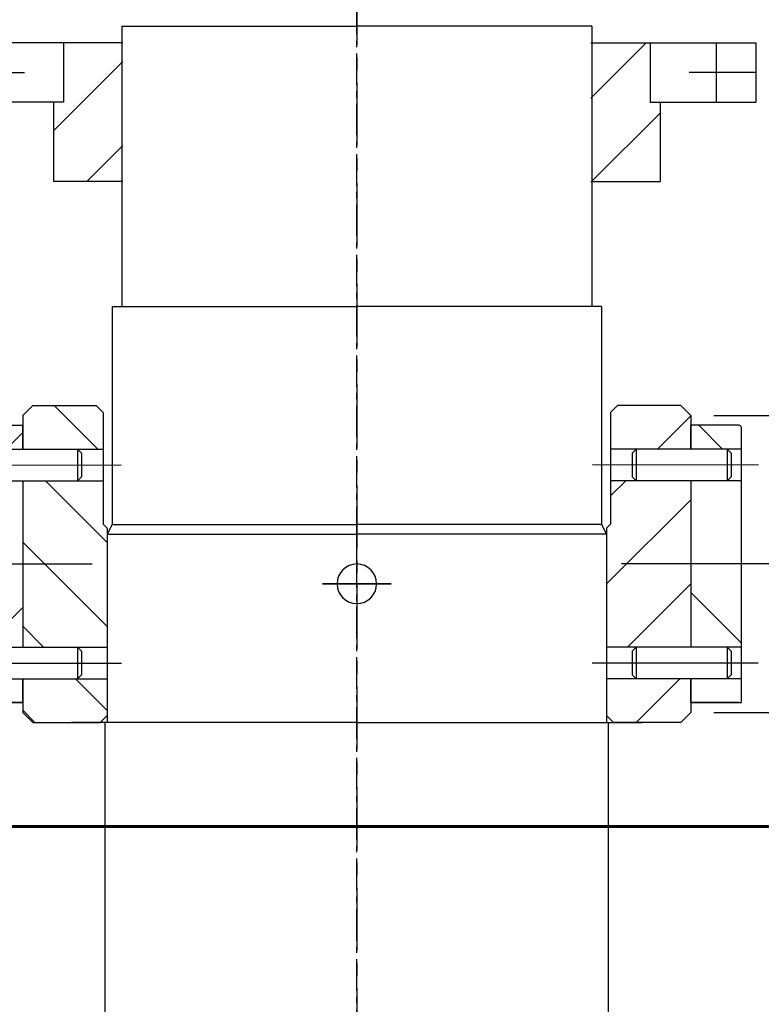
# Model space of a CAD drawing. Header units: millimetres. Extents: x 452087 to 582075, y 10891 to 81641.
# Tile 259 of 311: x 548011 to 548385, y 46827 to 47324. Entities that reach past the tile are written whole.
import ezdxf

# ---------------------------------------------------------------- set-up
doc = ezdxf.new("R2010")
doc.units = ezdxf.units.MM
for name, pattern in [('K5LT_AXLED', [19.5, 15, -1.5, 1.5, -1.5]), ('K5LT_BASIC', [0]), ('осевая', [50.8, 31.75, -6.35, 6.35, -6.35])]:
    doc.linetypes.add(name, pattern=pattern)
for name, color, linetype, true_color in [('C', 4, 'Continuous', 0x00ffff), ('FOR', 7, 'Continuous', 0xffffff), ('G', 3, 'Continuous', 0x00ff00), ('OSI', 2, 'Continuous', 0xffff00)]:
    doc.layers.add(name, color=color, linetype=linetype, true_color=true_color)
for name, color, linetype, lineweight in [('ГТО-2_Бетон_060', 3, 'Continuous', 60), ('ГТО-2_Оси_025', 6, 'осевая', 25), ('ГТО-2_Штриховка', 252, 'Continuous', 18)]:
    doc.layers.add(name, color=color, linetype=linetype, lineweight=lineweight)
pattern_1 = [(45, (-1053.15, 4503.286), (-21.2132, 21.2132), [])]

# ---------------------------------------------------------------- blocks, each defined once
blk = doc.blocks.new('U351')
at = {"layer": 'FOR'}
h = blk.add_hatch(dxfattribs=at)
h.set_pattern_fill('МЕТАЛЛ', color=256, angle=45, style=0, pattern_type=0)
h.set_pattern_definition([(45, (0, 0), (-2.12132, 2.12132), [])])
h.paths.add_polyline_path([(118.824, 558.33), (122.183, 558.33), (122.162, 559.53), (122.162, 560.03), (121.683, 560.53), (118.482, 560.53), (118.133, 560.181), (118.133, 558.33)])
h.paths.add_polyline_path([(122.183, 548.33), (122.183, 556.73), (118.133, 556.73), (118.133, 554.53), (117.933, 554.33), (117.933, 549.53), (117.933, 548.33)])
h.paths.add_polyline_path([(118.282, 544.53), (121.683, 544.53), (122.183, 545.03), (122.183, 545.53), (122.183, 546.73), (117.912, 546.73), (117.933, 544.879)])
h = blk.add_hatch(dxfattribs=at)
h.set_pattern_fill('МЕТАЛЛ', color=256, angle=135, style=0, pattern_type=0)
h.set_pattern_definition([(135, (0, 0), (-4.41942, -4.41942), [])])
h.paths.add_polyline_path([(124.703, 556.73), (122.162, 556.73), (122.162, 552.53), (124.703, 552.53)])
h.paths.add_polyline_path([(124.703, 558.33), (124.703, 559.43), (124.674, 559.5), (124.603, 559.53), (122.162, 559.53), (122.162, 558.33)])
h.paths.add_polyline_path([(124.703, 552.53), (122.162, 552.53), (122.162, 548.33), (124.703, 548.33)])
h.paths.add_polyline_path([(122.162, 546.73), (122.162, 545.53), (124.603, 545.53), (124.674, 545.559), (124.703, 545.63), (124.703, 546.73)])
at = {"layer": 'C', "linetype": 'K5LT_BASIC'}
blk.add_line((119.203, 548.13), (119.203, 546.93), dxfattribs=at)
at = {"layer": 'G', "linetype": 'K5LT_BASIC'}
for p, q in [((118.112, 560.181), (118.461, 560.53)), ((118.112, 560.181), (118.112, 554.53)), ((121.662, 560.53), (118.461, 560.53)), ((121.662, 560.53), (122.162, 560.03)), ((122.162, 560.03), (122.162, 558.33)), ((122.162, 558.33), (122.162, 559.53)), ((124.603, 559.53), (122.162, 559.53)), ((124.703, 559.43), (124.703, 545.53)), ((124.703, 558.33), (118.112, 558.33)), ((119.403, 558.33), (119.203, 558.13)), ((119.403, 558.33), (119.403, 556.73)), ((124.003, 558.33), (124.003, 556.73)), ((124.003, 558.33), (124.203, 558.13)), ((124.003, 558.33), (124.003, 556.73)), ((119.203, 558.13), (119.203, 556.93)), ((124.203, 558.13), (124.203, 556.93)), ((124.703, 556.73), (118.112, 556.73)), ((119.203, 556.93), (119.403, 556.73)), ((122.162, 556.73), (122.162, 548.33)), ((124.203, 556.93), (124.003, 556.73)), ((117.912, 554.33), (118.112, 554.53)), ((117.912, 554.33), (117.912, 544.879)), ((124.703, 548.33), (117.912, 548.33)), ((119.403, 548.33), (119.203, 548.13)), ((119.403, 548.33), (119.403, 546.73)), ((124.003, 548.33), (124.003, 546.73)), ((124.003, 548.33), (124.203, 548.13)), ((124.003, 548.33), (124.003, 546.73)), ((119.203, 548.13), (119.203, 546.93)), ((124.203, 548.13), (124.203, 546.93)), ((124.703, 546.73), (117.912, 546.73)), ((119.203, 546.93), (119.403, 546.73)), ((122.162, 545.53), (122.162, 546.73)), ((122.162, 546.73), (122.162, 545.03)), ((124.203, 546.93), (124.003, 546.73)), ((124.603, 545.53), (122.162, 545.53)), ((122.162, 545.53), (124.703, 545.53)), ((117.912, 544.879), (118.261, 544.53)), ((122.162, 545.03), (121.662, 544.53)), ((121.662, 544.53), (118.261, 544.53))]:
    blk.add_line(p, q, dxfattribs=at)
blk.add_arc((124.603, 559.43), 0.1, 0, 90, dxfattribs=at)
blk.add_arc((124.603, 559.43), 0.1, 0, 90, dxfattribs=at)
blk.add_arc((124.603, 559.43), 0.1, 0, 90, dxfattribs=at)
at = {"layer": 'OSI', "linetype": 'K5LT_AXLED'}
for p, q in [((125.579, 557.52), (117.202, 557.53)), ((125.558, 547.53), (117.181, 547.53))]:
    blk.add_line(p, q, dxfattribs=at)
blk = doc.blocks.new('A$C4E9A3E51')
h = blk.add_hatch()
h.set_pattern_fill('МЕТАЛЛ', color=256, scale=10, angle=45, style=0, pattern_type=0)
h.set_pattern_definition(pattern_1)
h.paths.add_polyline_path([(-118, 10291.63), (-118, 10221.63), (-153, 10221.63), (-153, 10261.63), (-148, 10261.63), (-148, 10291.63)])
h = blk.add_hatch()
h.set_pattern_fill('МЕТАЛЛ', color=256, scale=10, angle=45, style=0, pattern_type=0)
h.set_pattern_definition(pattern_1)
h.paths.add_polyline_path([(118, 10291.63), (118, 10221.63), (153, 10221.63), (153, 10261.63), (148, 10261.63), (148, 10291.63)])
for p, q in [((-118.47, 10299.98), (-118.47, 10158.58)), ((-118.47, 10299.98), (0, 10299.98)), ((118.47, 10299.98), (0, 10299.98)), ((118.47, 10299.98), (118.47, 10158.58)), ((-118, 10291.63), (-201.25, 10291.63)), ((-148, 10291.63), (-148, 10261.63)), ((118, 10291.63), (201.25, 10291.63)), ((148, 10291.63), (148, 10261.63)), ((181.25, 10291.63), (181.25, 10261.63)), ((201.25, 10291.63), (201.25, 10261.63)), ((201.25, 10291.63), (201.25, 10261.63)), ((-201.25, 10276.63), (-167.6, 10276.63)), ((201.25, 10276.63), (167.6, 10276.63)), ((-148, 10261.63), (-201.25, 10261.63)), ((-153, 10261.63), (-153, 10221.63)), ((148, 10261.63), (201.25, 10261.63)), ((153, 10261.63), (153, 10221.63)), ((-118, 10221.63), (-153, 10221.63)), ((118, 10221.63), (153, 10221.63)), ((-123.47, 10158.58), (0, 10158.58)), ((-123.47, 10158.58), (-123.47, 10048.59)), ((123.47, 10158.58), (0, 10158.58)), ((123.47, 10158.58), (123.47, 10048.59)), ((180, 10103.58), (308.11, 10103.58)), ((-123.47, 10048.58), (-125.97, 10043.58)), ((-123.47, 10048.58), (0, 10048.58)), ((123.47, 10048.58), (0, 10048.58)), ((0, 10018.58), (0, 10048.58)), ((0, 10018.58), (0, 10048.58)), ((0, 10018.58), (0, 10048.58)), ((0, 10018.58), (0, 10048.58)), ((123.47, 10048.58), (125.97, 10043.58)), ((-125.97, 10043.58), (-125.97, 9948.58)), ((-125.97, 10043.58), (0, 10043.58)), ((125.97, 10043.58), (0, 10043.58)), ((125.97, 10043.58), (125.97, 9948.58)), ((-344.76, 10028.58), (-133.58, 10028.58)), ((344.76, 10028.58), (133.58, 10028.58)), ((-17.4, 10018.58), (0, 10018.58)), ((0, 10018.58), (-17.4, 10018.58)), ((0, 10018.58), (-17.4, 10018.58)), ((17.4, 10018.58), (0, 10018.58)), ((0, 10018.58), (17.4, 10018.58)), ((0, 10018.58), (0, 9988.58)), ((0, 10018.58), (17.4, 10018.58)), ((0, 10018.58), (0, 9988.58)), ((0, 10018.58), (0, 9988.58)), ((0, 10018.58), (0, 9988.58)), ((180, 9953.58), (263.5, 9953.58)), ((0, 9948.58), (-144, 9948.58)), ((-127, 9784.58), (-127, 9948.58)), ((0, 9948.58), (144, 9948.58)), ((127, 9784.58), (127, 9948.58))]:
    blk.add_line(p, q)
for start, end in [(90, 270), (90, 270), (270, 90), (270, 90)]:
    blk.add_arc((0, 10018.58), 10, start, end)
at = {"layer": 'ГТО-2_Оси_025', "ltscale": 0.5}
blk.add_line((0, 5291.98), (0, 10604.57), dxfattribs=at)
at = {"yscale": 10, "zscale": 10}
for p, xscale in [((1053.15, 4503.29), -10), ((-1053.15, 4503.29), 10)]:
    blk.add_blockref('U351', p, dxfattribs=dict(at, xscale=xscale))

msp = doc.modelspace()

# ---------------------------------------------------------------- hatches: boundary and pattern name
at = {"layer": 'ГТО-2_Штриховка'}
h = msp.add_hatch(dxfattribs=at)
h.set_pattern_fill('ANSI35', color=256, scale=100)
h.set_pattern_definition([(45, (-17131.3, -1493781.44), (-449.0128, 449.0128), []), (45, (-16682.3, -1493781.44), (-449.0128, 449.0128), [793.75, -158.75, 0, -158.75])])
h.paths.add_polyline_path([(560273.22, 43536.13), (555873.22, 43536.13), (555873.22, 50536.13), (560273.22, 50536.13)], flags=16)
h.paths.add_polyline_path([(560281.28, 43016.75), (560273.22, 39436.13), (555873.22, 39436.13), (555873.22, 43016.75)], flags=16)
h.paths.add_polyline_path([(554872.97, 43536.13), (540981.27, 43536.13), (540981.27, 54483.43), (542281.28, 55136.13), (542273.21, 56036.13), (553581.03, 56036.13), (553581.03, 55236.13), (554881.28, 54586.13)], flags=16)
h.paths.add_polyline_path([(560273.22, 38936.13), (560273.22, 35286.13), (555873.22, 35286.13), (555873.22, 38936.13)], flags=16)
h.paths.add_polyline_path([(554872.97, 43036.13), (554872.95, 36436.11), (548209.36, 36436.13), (548381.03, 36436.13), (547361.03, 36436.13), (547361.03, 36221.13), (547141.03, 36221.13), (547141.03, 36006.13), (546921.03, 36006.13), (546921.03, 35791.13), (546701.03, 35791.13), (546701.03, 35576.13), (546481.03, 35576.13), (546481.03, 35361.13), (546261.03, 35361.13), (546261.03, 35146.13), (546041.03, 35146.13), (546041.03, 34931.13), (545821.03, 34931.13), (545821.03, 34716.13), (545601.03, 34716.13), (545601.03, 34501.13), (545381.03, 34501.13), (545381.03, 34236.13), (540981.27, 34236.13), (540981.27, 43016.75), (545681.03, 43018.39), (545681.03, 42519.44), (546676.13, 42522.72), (546685.93, 43015.11), (549681.75, 43016.73), (549680.3, 42521.08), (550681.03, 42521.08), (550681.03, 43036.13)], flags=16)
h.paths.add_polyline_path([(540981.28, 54486.13), (540981.33, 42536.13)], flags=16)
h.paths.add_polyline_path([(540331.27, 56536.13), (540331.27, 56536.13), (539481.27, 56614.46), (539481.27, 43036.13), (538481.27, 43036.13), (538473.47, 31236.14), (539891.28, 31236.14), (542691.28, 29236.13), (543991.28, 29236.13), (545491.28, 30236.13), (554953.22, 30236.13), (556153.47, 31036.13), (564473.47, 31036.13), (564473.22, 53098.49), (567681.03, 54406.13), (567681.03, 55381.13), (562673.22, 55381.13), (562673.22, 56536.13), (561545.99, 56536.13), (561545.99, 56286.13), (561245.99, 56286.13), (561245.99, 51036.13), (555745.99, 51036.13), (555745.99, 56036.13), (555700.28, 56036.13), (555745.99, 56286.13), (555445.99, 56286.13), (555445.99, 56536.13)])

# ---------------------------------------------------------------- linework, layer by layer
at = {"layer": 'ГТО-2_Бетон_060'}
msp.add_line((544581.01, 46916.68), (551331.01, 46916.68, 0), dxfattribs=at)
at = {"layer": 'ГТО-2_Оси_025'}
msp.add_line((548181.03, 63040.15, 0), (548181.03, 26899.43, 0), dxfattribs=at)

# ---------------------------------------------------------------- block references
at = {"color": 1, "lineweight": 40}
msp.add_blockref('A$C4E9A3E51', (548181.03, 37020.61, 0), dxfattribs=at)

doc.saveas('drawing.dxf')
